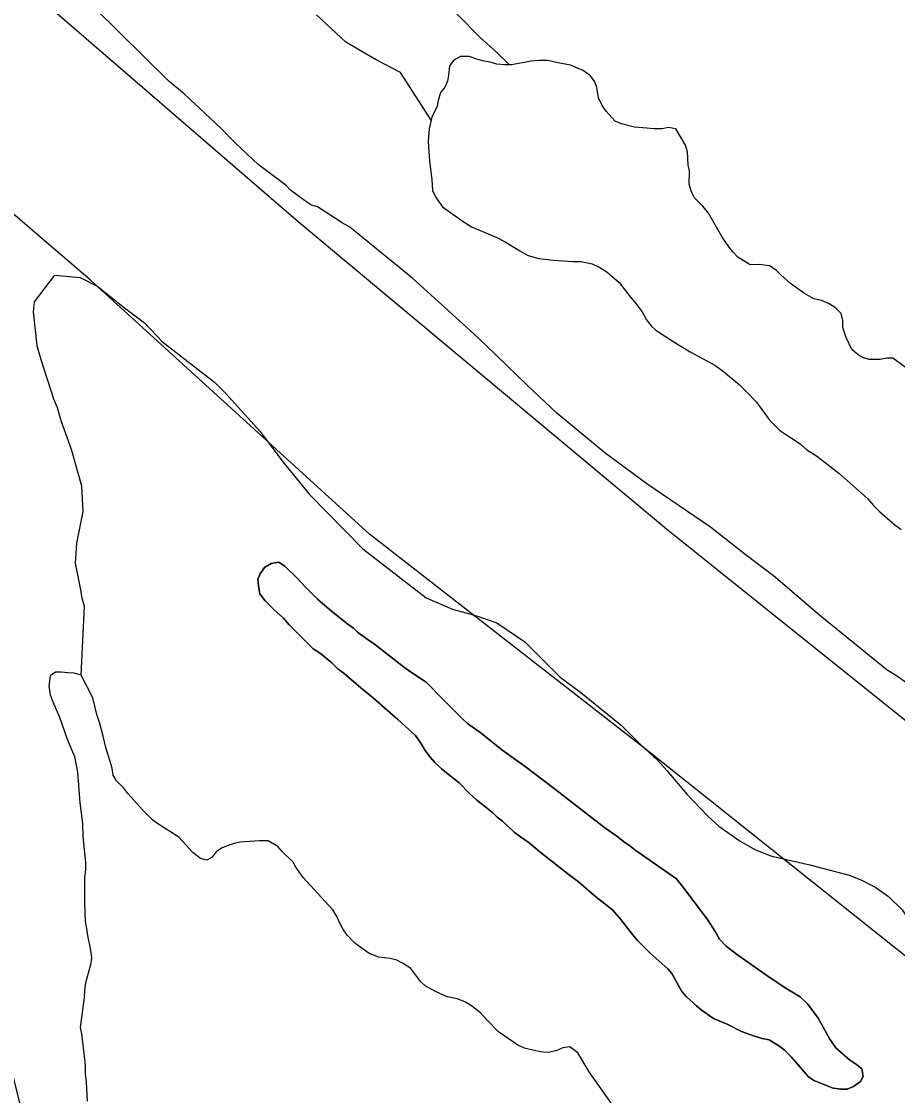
# Model space of a CAD drawing. Extents: x 3161665 to 3199565, y 885729 to 911164.
# Drawn here: x 3173702 to 3174164, y 903550 to 904118 of the extents above; entities that cross this region are included whole.
import ezdxf

# ---------------------------------------------------------------- set-up
doc = ezdxf.new("R2010")
doc.units = 0
for name, color, linetype in [('V-LEVE-TOET', 7, 'Continuous'), ('V-SITE-VEGE', 7, 'Continuous'), ('V-TOPO-SHOR', 7, 'Continuous'), ('V-WETL-SWMP', 7, 'Continuous')]:
    doc.layers.add(name, color=color, linetype=linetype)

msp = doc.modelspace()

# ---------------------------------------------------------------- linework, layer by layer
at = {"layer": 'V-LEVE-TOET'}
for points in [[(3173306.58, 904778.15), (3173401.36, 904667.06), (3173480.52, 904547.48), (3173582.49, 904366.5), (3173606.29, 904303.3), (3173616.66, 904266.12), (3173621.54, 904246.94), (3173626.19, 904221.17), (3173630.91, 904208.97), (3173643.38, 904191.34), (3173651.11, 904181.51), (3173662.43, 904172.07), (3173682.28, 904153.2), (3173711.29, 904129.89), (3173847.74, 904011.98), (3174042.02, 903849.65), (3174198.78, 903724.04), (3174392.83, 903558.12), (3174581.25, 903381.84)], [(3174443.19, 903373.59), (3174350.95, 903473.29), (3174285.57, 903523.75), (3174264.51, 903541.23), (3174245.45, 903558.3), (3174212.89, 903588.01), (3174192.03, 903605.09), (3174163.02, 903628.01), (3174031.49, 903732.91), (3173885.24, 903846.88), (3173738.1, 903981.02), (3173673.55, 904036.26), (3173661.42, 904044.31), (3173653.05, 904046.75), (3173642.66, 904044.41), (3173638.25, 904039.85), (3173632.77, 904024.31), (3173632.47, 904005.95), (3173632.51, 903940.89), (3173647.39, 903818.87), (3173678.51, 903636.09), (3173703.92, 903532.8)]]:
    msp.add_lwpolyline(points, dxfattribs=at)
at = {"layer": 'V-SITE-VEGE'}
for p, q in [((3173779.61, 904085.89), (3173740.48, 904124.53)), ((3173929.9, 904097.19), (3173927.49, 904094.21)), ((3173933.3, 904099.17), (3173929.9, 904097.19)), ((3173937.89, 904099.14), (3173933.3, 904099.17)), ((3173941.88, 904097.72), (3173937.89, 904099.14)), ((3173945.86, 904096.7), (3173941.88, 904097.72)), ((3173949.05, 904096.09), (3173945.86, 904096.7)), ((3173974.6, 904096.94), (3173970.6, 904096.57)), ((3173979.39, 904096.92), (3173974.6, 904096.94)), ((3173984.77, 904095.69), (3173979.39, 904096.92)), ((3173927.49, 904094.21), (3173927.06, 904089.22)), ((3173952.44, 904095.07), (3173949.05, 904096.09)), ((3173956.82, 904094.65), (3173952.44, 904095.07)), ((3173959.26, 904094.63), (3173956.82, 904094.65)), ((3173960.22, 904094.63), (3173959.26, 904094.63)), ((3173970.6, 904096.57), (3173960.22, 904094.63)), ((3173991.35, 904094.45), (3173984.77, 904095.69)), ((3173998.12, 904091.63), (3173991.35, 904094.45)), ((3174001.9, 904088.81), (3173998.12, 904091.63)), ((3173787.45, 904079.36), (3173779.61, 904085.89)), ((3173926.44, 904086.04), (3173925.03, 904082.85)), ((3173927.06, 904089.22), (3173926.44, 904086.04)), ((3174004.27, 904085.8), (3174001.9, 904088.81)), ((3174005.25, 904082.8), (3174004.27, 904085.8)), ((3173922.82, 904080.07), (3173921.6, 904075.89)), ((3173925.03, 904082.85), (3173922.82, 904080.07)), ((3174006.22, 904077.21), (3174005.25, 904082.8)), ((3173806.79, 904061.21), (3173787.45, 904079.36)), ((3173921.6, 904075.89), (3173920.98, 904072.89)), ((3174008, 904073.21), (3174006.22, 904077.21)), ((3173920.98, 904072.89), (3173918.16, 904067.12)), ((3174010.18, 904070.2), (3174008, 904073.21)), ((3174014.93, 904064.99), (3174010.18, 904070.2)), ((3173917.77, 904065.48), (3173916.72, 904060.94)), ((3173918.16, 904067.12), (3173917.77, 904065.48)), ((3174018.32, 904063.57), (3174014.93, 904064.99)), ((3174025.09, 904061.74), (3174018.32, 904063.57)), ((3173814.61, 904053.29), (3173806.79, 904061.21)), ((3173916.72, 904060.94), (3173916.29, 904054.16)), ((3174031.68, 904061.3), (3174025.09, 904061.74)), ((3174035.27, 904060.88), (3174031.68, 904061.3)), ((3174039.66, 904060.86), (3174035.27, 904060.88)), ((3174043.06, 904061.64), (3174039.66, 904060.86)), ((3174047.04, 904060.82), (3174043.06, 904061.64)), ((3174051.98, 904052.21), (3174047.04, 904060.82)), ((3173826.58, 904042.12), (3173814.61, 904053.29)), ((3173916.29, 904054.16), (3173917.03, 904043.78)), ((3174053.16, 904048.81), (3174051.98, 904052.21)), ((3174053.52, 904041.82), (3174053.16, 904048.81)), ((3173841.33, 904030.92), (3173826.58, 904042.12)), ((3173917.03, 904043.78), (3173918.17, 904034.19)), ((3174054.1, 904038.62), (3174053.52, 904041.82)), ((3174054.06, 904031.64), (3174054.1, 904038.62)), ((3173843.64, 904028.6), (3173841.33, 904030.92)), ((3173851.01, 904023), (3173843.64, 904028.6)), ((3173918.17, 904034.19), (3173918.54, 904028.4)), ((3174055.24, 904027.64), (3174054.06, 904031.64)), ((3173854.7, 904020.67), (3173851.01, 904023)), ((3173918.54, 904028.4), (3173920.31, 904024.6)), ((3173920.31, 904024.6), (3173923.88, 904019.79)), ((3174056.82, 904024.44), (3174055.24, 904027.64)), ((3174061.18, 904020.02), (3174056.82, 904024.44)), ((3173857.94, 904019.72), (3173854.7, 904020.67)), ((3173870.85, 904011.32), (3173857.94, 904019.72)), ((3173923.88, 904019.79), (3173934.81, 904011.95)), ((3174064.16, 904016.42), (3174061.18, 904020.02)), ((3173934.81, 904011.95), (3173939.19, 904009.13)), ((3174071.27, 904004), (3174064.16, 904016.42)), ((3173875, 904008.98), (3173870.85, 904011.32)), ((3173908.18, 903981.94), (3173875, 904008.98)), ((3173939.19, 904009.13), (3173952.52, 904003.47)), ((3173952.52, 904003.47), (3173956.9, 904001.25)), ((3173956.9, 904001.25), (3173964.66, 903996.41)), ((3174074.04, 903999.8), (3174071.27, 904004)), ((3173964.66, 903996.41), (3173969.04, 903994)), ((3174077.02, 903995.99), (3174074.04, 903999.8)), ((3174079.6, 903993.18), (3174077.02, 903995.99)), ((3173969.04, 903994), (3173974.62, 903992.37)), ((3173974.62, 903992.37), (3173982.4, 903991.53)), ((3173982.4, 903991.53), (3173992.77, 903990.87)), ((3173992.77, 903990.87), (3173996.96, 903990.85)), ((3173996.96, 903990.85), (3174002.74, 903989.62)), ((3174002.74, 903989.62), (3174006.92, 903987.6)), ((3174086.16, 903989.15), (3174079.6, 903993.18)), ((3174090.95, 903989.32), (3174086.16, 903989.15)), ((3174096.33, 903988.5), (3174090.95, 903989.32)), ((3174006.92, 903987.6), (3174010.5, 903985.38)), ((3174010.5, 903985.38), (3174017.05, 903979.76)), ((3174099.91, 903986.28), (3174096.33, 903988.5)), ((3174102.29, 903983.87), (3174099.91, 903986.28)), ((3174107.46, 903979.25), (3174102.29, 903983.87)), ((3173940.42, 903952.6), (3173908.18, 903981.94)), ((3174017.05, 903979.76), (3174023, 903971.94)), ((3174114.81, 903974.02), (3174107.46, 903979.25)), ((3174023, 903971.94), (3174025.18, 903969.53)), ((3174119.79, 903971.2), (3174114.81, 903974.02)), ((3174025.18, 903969.53), (3174029.14, 903964.32)), ((3174123.77, 903970.18), (3174119.79, 903971.2)), ((3174127.95, 903968.56), (3174123.77, 903970.18)), ((3174131.13, 903966.35), (3174127.95, 903968.56)), ((3174134.11, 903963.34), (3174131.13, 903966.35)), ((3174029.14, 903964.32), (3174031.52, 903960.12)), ((3174135.09, 903959.74), (3174134.11, 903963.34)), ((3174031.52, 903960.12), (3174033.89, 903956.91)), ((3174033.89, 903956.91), (3174036.47, 903954.5)), ((3174135.07, 903955.95), (3174135.09, 903959.74)), ((3174136.83, 903950.75), (3174135.07, 903955.95)), ((3173946.87, 903946.55), (3173940.42, 903952.6)), ((3174036.47, 903954.5), (3174041.05, 903951.68)), ((3174041.05, 903951.68), (3174046.41, 903948.06)), ((3174139.79, 903944.35), (3174136.83, 903950.75)), ((3173968.51, 903925.6), (3173946.87, 903946.55)), ((3174046.41, 903948.06), (3174054.57, 903943.23)), ((3174143.17, 903941.54), (3174139.79, 903944.35)), ((3174054.57, 903943.23), (3174067.5, 903936.17)), ((3174145.96, 903939.92), (3174143.17, 903941.54)), ((3174148.94, 903939.11), (3174145.96, 903939.92)), ((3174154.73, 903939.08), (3174148.94, 903939.11)), ((3174158.33, 903939.86), (3174154.73, 903939.08)), ((3174161.52, 903939.84), (3174158.33, 903939.86)), ((3174175.23, 903929.78), (3174161.52, 903939.84)), ((3174067.5, 903936.17), (3174072.07, 903932.75)), ((3174072.07, 903932.75), (3174080.42, 903925.92)), ((3173984.17, 903910.7), (3173968.51, 903925.6)), ((3174080.42, 903925.92), (3174084.78, 903921.51)), ((3174084.78, 903921.51), (3174089.54, 903916.49)), ((3174089.54, 903916.49), (3174096.48, 903906.87)), ((3174009.51, 903889.73), (3173984.17, 903910.7)), ((3174096.48, 903906.87), (3174101.64, 903901.85)), ((3174101.64, 903901.85), (3174107.4, 903897.83)), ((3174107.4, 903897.83), (3174112.57, 903894.61)), ((3174112.57, 903894.61), (3174116.15, 903891.4)), ((3174031.64, 903873.4), (3174009.51, 903889.73)), ((3174116.15, 903891.4), (3174121.12, 903888.17)), ((3174121.12, 903888.17), (3174133.04, 903879.13)), ((3174133.04, 903879.13), (3174148.14, 903865.67)), ((3174065.3, 903850.53), (3174031.64, 903873.4)), ((3174148.14, 903865.67), (3174151.31, 903862.06)), ((3174151.31, 903862.06), (3174154.68, 903858.65)), ((3174154.68, 903858.65), (3174162.43, 903851.82)), ((3174084.2, 903835.61), (3174065.3, 903850.53)), ((3174162.43, 903851.82), (3174165.81, 903849.41)), ((3174098.49, 903824.89), (3174084.2, 903835.61)), ((3174122.91, 903803.92), (3174098.49, 903824.89)), ((3174158.39, 903775.02), (3174122.91, 903803.92)), ((3174163.92, 903771.75), (3174158.39, 903775.02)), ((3174178.22, 903761.49), (3174163.92, 903771.75))]:
    msp.add_line(p, q, dxfattribs=at)
for points in [[(3174001.29, 903563), (3173995.26, 903572.93), (3173991.09, 903576.15), (3173987.4, 903575.68), (3173984.16, 903574.29), (3173979.78, 903573.12), (3173976.77, 903573.35), (3173972.84, 903574.03), (3173967.06, 903575.41), (3173963.59, 903577.02), (3173956.18, 903582.08), (3173953.41, 903584.16), (3173947.15, 903590.38), (3173943.91, 903594.07), (3173939.05, 903597.76), (3173935.58, 903599.83), (3173931.64, 903601.44), (3173926.33, 903602.58), (3173920.08, 903605.34), (3173914.76, 903608.34), (3173912.44, 903610.41), (3173907.11, 903617.56), (3173902.71, 903620.33), (3173899.71, 903621.94), (3173896.24, 903622.86), (3173890.23, 903623.53), (3173885.14, 903625.37), (3173877.5, 903630.9), (3173873.56, 903635.05), (3173871.24, 903638.51), (3173869.62, 903641.51), (3173867.99, 903644.98), (3173865.91, 903648.44), (3173850.39, 903665.51), (3173846.45, 903671.04), (3173844.82, 903673.81), (3173839.49, 903679.12), (3173836.94, 903681.88), (3173831.86, 903684.88), (3173827.23, 903684.87), (3173816.84, 903684.15), (3173813.83, 903683.45), (3173810.14, 903682.29), (3173807.14, 903681.13), (3173804.37, 903679.04), (3173802.29, 903676.26), (3173799.52, 903674.64), (3173796.06, 903675.55), (3173792.12, 903678.78), (3173784.71, 903686.85), (3173773.6, 903693.99), (3173770.82, 903696.07), (3173765.72, 903701.14), (3173757.85, 903709.9), (3173755.76, 903712.67), (3173751.82, 903716.59), (3173749.97, 903719.59), (3173749.5, 903723.29), (3173746.24, 903734.14), (3173744.84, 903740.15), (3173742.98, 903746.85), (3173741.35, 903751.7), (3173739.25, 903760.47), (3173733.21, 903772.48), (3173734.97, 903808.82), (3173733.63, 903812.82), (3173732.95, 903817.49), (3173730.25, 903831.5), (3173730.89, 903842.18), (3173734.19, 903858.87), (3173733.49, 903872.22), (3173728.11, 903891.56), (3173722.74, 903906.23), (3173720.72, 903913.57), (3173718.71, 903918.24), (3173711.99, 903938.92), (3173709.97, 903946.25), (3173709.28, 903952.92), (3173707.93, 903964.27), (3173708.58, 903969.61), (3173719.23, 903983.65), (3173732.58, 903982.34), (3173741.94, 903977.69), (3173755.98, 903966.37), (3173766.67, 903958.39), (3173776.04, 903948.4), (3173803.45, 903927.1), (3173809.47, 903921.11), (3173827.54, 903901.13), (3173839.58, 903885.13), (3173853.64, 903867.81), (3173881.73, 903839.18), (3173915.16, 903813.22), (3173929.19, 903807.25), (3173941.21, 903803.94), (3173952.57, 903799.96), (3173967.28, 903789.98), (3173973.96, 903783.32), (3173986, 903771.33), (3173996.03, 903764.01), (3174018.1, 903746.04)], [(3174131.37, 903575.54), (3174128.13, 903580.15), (3174122.09, 903591.23), (3174116.53, 903598.62), (3174112.59, 903602.54), (3174104.72, 903607.37), (3174095, 903613.82), (3174079.03, 903625.11), (3174073.48, 903629.26), (3174070, 903632.95), (3174067.68, 903637.1), (3174063.74, 903643.33), (3174051.22, 903659.94), (3174047.28, 903664.79), (3174025.29, 903680.22), (3174022.52, 903682.53), (3174019.97, 903684.14), (3174015.8, 903687.37), (3174009.56, 903691.74), (3173982.01, 903713.17), (3173967.42, 903724.23), (3173955.16, 903732.99), (3173944.27, 903741.75), (3173937.1, 903746.81), (3173934.32, 903749.35), (3173924.82, 903758.8), (3173915.33, 903768.49), (3173912.55, 903770.56), (3173907.46, 903773.79), (3173903.99, 903776.32), (3173888.01, 903788.77), (3173884.54, 903791.07), (3173879.22, 903794.99), (3173876.9, 903797.29), (3173873.89, 903799.36), (3173865.33, 903806.28), (3173857.92, 903812.5), (3173851.66, 903818.73), (3173846.8, 903824.03), (3173840.78, 903829.8), (3173837.54, 903832.1), (3173833.38, 903831.4), (3173829.92, 903829.31), (3173827.61, 903825.84), (3173826.47, 903823.06), (3173826.7, 903819.6), (3173827.4, 903815.44), (3173830.19, 903811.75), (3173834.82, 903807.13), (3173839.91, 903802.52), (3173842.92, 903799.07), (3173850.11, 903791.69), (3173855.66, 903786.38), (3173859.37, 903783.85), (3173865.39, 903779.01), (3173868.63, 903775.78), (3173871.87, 903773.25), (3173880.67, 903765.64), (3173887.38, 903760.34), (3173894.56, 903753.88), (3173900.35, 903749.04), (3173909.61, 903740.51), (3173912.4, 903736.59), (3173914.71, 903732.67), (3173917.49, 903728.97), (3173919.81, 903726.21), (3173923.29, 903722.98), (3173932.55, 903715.61), (3173938.11, 903709.84), (3173941.81, 903706.61), (3173950.14, 903699.93), (3173952.69, 903697.39), (3173955.47, 903695.32), (3173961.72, 903689.55), (3173964.96, 903687.02), (3173969.59, 903683.8), (3173975.15, 903679.19), (3173989.97, 903667.43), (3173995.52, 903663.29), (3174004.78, 903655.45), (3174013.58, 903648.54), (3174017.98, 903643.46), (3174024.01, 903635.39), (3174026.79, 903632.39), (3174033.51, 903625.47), (3174042.77, 903617.4), (3174044.85, 903614.86), (3174050.19, 903605.4), (3174052.51, 903602.63), (3174057.83, 903597.79), (3174060.38, 903595.72), (3174066.86, 903591.11), (3174074.03, 903588.12), (3174081.67, 903584.21), (3174087.91, 903581.91), (3174092.54, 903580.54), (3174096.23, 903579.85), (3174101.79, 903576.4), (3174104.34, 903574.32), (3174108.04, 903570.63), (3174111.52, 903566.71)], [(3174018.1, 903746.04), (3174028.13, 903736.05), (3174037.49, 903727.4), (3174042.18, 903722.07), (3174052.88, 903709.41), (3174063.59, 903698.09), (3174069.61, 903692.76), (3174080.97, 903684.78), (3174088.99, 903680.12), (3174097.67, 903676.81), (3174117.71, 903672.18), (3174138.41, 903666.89), (3174145.09, 903664.23), (3174148.17, 903662.56)], [(3174148.17, 903662.56), (3174152.44, 903660.24), (3174159.12, 903655.58), (3174166.48, 903648.26), (3174168.42, 903645.23), (3174171.17, 903640.93), (3174179.22, 903620.92), (3174185.26, 903606.25), (3174189.29, 903596.92), (3174191.3, 903591.58), (3174196, 903580.91), (3174207.39, 903559.58), (3174214.09, 903549.59)], [(3174111.52, 903566.71), (3174116.84, 903560.48), (3174119.85, 903558.41), (3174130.03, 903554.27), (3174133.96, 903553.82), (3174137.43, 903553.83), (3174140.66, 903555.22), (3174144.35, 903557.77), (3174145.73, 903560.55), (3174145.03, 903564.48), (3174142.25, 903566.78), (3174138.55, 903569.31), (3174131.37, 903575.54)], [(3174013.35, 903545.7), (3174001.29, 903563)]]:
    msp.add_lwpolyline(points, dxfattribs=at)
at = {"layer": 'V-TOPO-SHOR'}
for points in [[(3173959.26, 904094.63), (3173956.82, 904094.65), (3173952.44, 904095.07), (3173949.05, 904096.09), (3173945.86, 904096.7), (3173941.88, 904097.72), (3173937.89, 904099.14), (3173933.3, 904099.17), (3173929.9, 904097.19), (3173927.49, 904094.21), (3173927.06, 904089.22), (3173926.44, 904086.04), (3173925.03, 904082.85), (3173922.82, 904080.07), (3173921.6, 904075.89), (3173920.98, 904072.89), (3173918.16, 904067.12), (3173917.77, 904065.48)], [(3174005.26, 904082.8), (3174004.27, 904085.8), (3174001.9, 904088.81), (3173998.12, 904091.62), (3173991.35, 904094.45), (3173984.77, 904095.69), (3173979.39, 904096.92), (3173974.6, 904096.94), (3173970.6, 904096.57), (3173960.22, 904094.63), (3173959.26, 904094.63)], [(3174175.23, 903929.78), (3174161.52, 903939.84), (3174158.33, 903939.86), (3174154.73, 903939.08), (3174148.94, 903939.11), (3174145.96, 903939.92), (3174143.17, 903941.54), (3174139.79, 903944.35), (3174136.83, 903950.75), (3174135.07, 903955.95), (3174135.09, 903959.74), (3174134.11, 903963.34), (3174131.13, 903966.35), (3174127.95, 903968.56), (3174123.77, 903970.18), (3174119.79, 903971.2), (3174114.81, 903974.02), (3174107.46, 903979.25), (3174102.29, 903983.87), (3174099.91, 903986.28), (3174096.33, 903988.5), (3174090.95, 903989.32), (3174086.16, 903989.15), (3174079.6, 903993.18), (3174077.02, 903995.99), (3174074.04, 903999.8), (3174071.27, 904004), (3174064.16, 904016.42), (3174061.18, 904020.03), (3174056.82, 904024.44), (3174055.24, 904027.64), (3174054.06, 904031.64), (3174054.1, 904038.62), (3174053.52, 904041.82), (3174053.16, 904048.81), (3174051.98, 904052.21), (3174047.04, 904060.82), (3174043.06, 904061.64), (3174039.66, 904060.86), (3174035.27, 904060.88), (3174031.68, 904061.3), (3174025.09, 904061.74), (3174018.32, 904063.57), (3174014.93, 904064.99), (3174010.17, 904070.2), (3174008, 904073.21), (3174006.22, 904077.21), (3174005.26, 904082.8)], [(3173917.77, 904065.48), (3173916.72, 904060.94), (3173916.29, 904054.16), (3173917.03, 904043.78), (3173918.17, 904034.19), (3173918.54, 904028.4), (3173920.31, 904024.6), (3173923.88, 904019.79), (3173934.81, 904011.95), (3173939.19, 904009.13), (3173952.52, 904003.47), (3173956.9, 904001.25), (3173964.66, 903996.41), (3173969.04, 903994), (3173974.62, 903992.37), (3173982.4, 903991.53), (3173992.77, 903990.87), (3173996.96, 903990.85), (3174002.74, 903989.62), (3174006.92, 903987.6), (3174010.5, 903985.38), (3174017.05, 903979.76), (3174023, 903971.94), (3174025.18, 903969.53), (3174029.14, 903964.32), (3174031.52, 903960.12), (3174033.89, 903956.91), (3174036.47, 903954.5), (3174041.05, 903951.68), (3174046.41, 903948.06), (3174054.57, 903943.23), (3174067.5, 903936.17), (3174072.07, 903932.75), (3174080.42, 903925.92), (3174084.78, 903921.51), (3174089.54, 903916.49), (3174096.48, 903906.87), (3174101.64, 903901.85), (3174107.4, 903897.83), (3174112.57, 903894.61), (3174116.15, 903891.4), (3174121.12, 903888.17), (3174133.04, 903879.13), (3174148.14, 903865.67), (3174151.31, 903862.06), (3174154.68, 903858.65), (3174162.43, 903851.82), (3174165.81, 903849.41)], [(3174131.37, 903575.54), (3174138.55, 903569.31), (3174142.25, 903566.78), (3174145.03, 903564.48), (3174145.73, 903560.55), (3174144.35, 903557.77), (3174140.66, 903555.22), (3174137.43, 903553.83), (3174133.96, 903553.82), (3174130.03, 903554.27), (3174119.85, 903558.41), (3174116.84, 903560.48), (3174111.52, 903566.71), (3174108.04, 903570.63), (3174104.34, 903574.32), (3174101.79, 903576.4), (3174096.23, 903579.85), (3174092.54, 903580.54), (3174087.91, 903581.91), (3174081.67, 903584.21), (3174074.03, 903588.12), (3174066.86, 903591.11), (3174060.38, 903595.72), (3174057.83, 903597.79), (3174052.51, 903602.63), (3174050.19, 903605.4), (3174044.85, 903614.86), (3174042.77, 903617.4), (3174033.51, 903625.47), (3174026.79, 903632.39), (3174024.01, 903635.39), (3174017.98, 903643.46), (3174013.58, 903648.54), (3174004.78, 903655.45), (3173995.52, 903663.29), (3173989.97, 903667.43), (3173975.15, 903679.19), (3173969.59, 903683.8), (3173964.96, 903687.02), (3173961.72, 903689.55), (3173955.47, 903695.32), (3173952.69, 903697.39), (3173950.14, 903699.93), (3173941.81, 903706.61), (3173938.11, 903709.84), (3173932.55, 903715.61), (3173923.29, 903722.98), (3173919.81, 903726.21), (3173917.49, 903728.97), (3173914.71, 903732.67), (3173912.39, 903736.59), (3173909.61, 903740.51), (3173900.35, 903749.04), (3173894.56, 903753.88), (3173887.38, 903760.34), (3173880.67, 903765.64), (3173871.87, 903773.25), (3173868.63, 903775.78), (3173865.39, 903779.01), (3173859.37, 903783.85), (3173855.66, 903786.38), (3173850.11, 903791.69), (3173842.92, 903799.07), (3173839.91, 903802.52), (3173834.82, 903807.13), (3173830.19, 903811.75), (3173827.41, 903815.44), (3173826.7, 903819.6), (3173826.47, 903823.06), (3173827.61, 903825.84), (3173829.92, 903829.31), (3173833.38, 903831.4), (3173837.54, 903832.1), (3173840.78, 903829.8), (3173846.8, 903824.03), (3173851.66, 903818.73), (3173857.92, 903812.5), (3173865.33, 903806.28), (3173873.89, 903799.36), (3173876.9, 903797.29), (3173879.22, 903794.99), (3173884.54, 903791.07), (3173888.01, 903788.77), (3173903.99, 903776.32), (3173907.46, 903773.79), (3173912.55, 903770.56), (3173915.33, 903768.49), (3173924.82, 903758.8), (3173934.32, 903749.35), (3173937.1, 903746.81), (3173944.27, 903741.75), (3173955.16, 903732.99), (3173967.42, 903724.23), (3173982.01, 903713.17), (3174009.56, 903691.74), (3174015.8, 903687.37), (3174019.97, 903684.14), (3174022.52, 903682.53), (3174025.3, 903680.22), (3174047.28, 903664.79), (3174051.22, 903659.94)], [(3174013.35, 903545.7), (3174001.29, 903563), (3173995.26, 903572.93), (3173991.09, 903576.15), (3173987.4, 903575.68), (3173984.16, 903574.29), (3173979.78, 903573.12), (3173976.77, 903573.35), (3173972.84, 903574.03), (3173967.06, 903575.41), (3173963.59, 903577.02), (3173956.18, 903582.08), (3173953.41, 903584.16), (3173947.15, 903590.38), (3173943.91, 903594.07), (3173939.05, 903597.76), (3173935.58, 903599.83), (3173931.64, 903601.44), (3173926.33, 903602.58), (3173920.08, 903605.34), (3173914.76, 903608.34), (3173912.44, 903610.41), (3173907.11, 903617.56), (3173902.71, 903620.33), (3173899.71, 903621.94), (3173896.24, 903622.86), (3173890.23, 903623.53), (3173885.14, 903625.37), (3173877.5, 903630.9), (3173873.56, 903635.05), (3173871.24, 903638.51), (3173869.62, 903641.51), (3173867.99, 903644.98), (3173865.91, 903648.44), (3173850.39, 903665.51), (3173846.45, 903671.04), (3173844.82, 903673.81), (3173839.49, 903679.12), (3173836.94, 903681.88), (3173831.86, 903684.88), (3173827.23, 903684.87), (3173816.84, 903684.15), (3173813.83, 903683.45), (3173810.14, 903682.29), (3173807.14, 903681.13), (3173804.37, 903679.04), (3173802.29, 903676.26), (3173799.52, 903674.64), (3173796.06, 903675.55), (3173792.12, 903678.78), (3173784.71, 903686.85), (3173773.6, 903693.99), (3173770.82, 903696.07), (3173765.72, 903701.14), (3173757.85, 903709.9), (3173755.76, 903712.67), (3173751.82, 903716.59), (3173749.97, 903719.59), (3173749.5, 903723.29), (3173746.24, 903734.14), (3173744.84, 903740.15), (3173742.98, 903746.85), (3173741.35, 903751.7), (3173739.25, 903760.47), (3173733.21, 903772.48), (3173729.51, 903773.39), (3173726.05, 903773.61), (3173722.58, 903774.07), (3173719.57, 903774.06), (3173716.81, 903771.98), (3173716.12, 903766.66), (3173716.83, 903762.04), (3173718.22, 903758.35), (3173721.71, 903750.26), (3173725.66, 903739.18), (3173727.52, 903734.33), (3173729.61, 903729.48), (3173731.25, 903721.17), (3173732.44, 903704.99), (3173733.85, 903694.13), (3173734.09, 903687.2), (3173735.51, 903673.57), (3173735.52, 903669.64)], [(3173735.52, 903669.64), (3173734.84, 903665.71), (3173734.87, 903652.08), (3173735.35, 903642.37), (3173736.05, 903638.68), (3173736.52, 903634.98), (3173738.16, 903627.13), (3173738.63, 903622.97), (3173738.17, 903619.5), (3173735.42, 903610.02), (3173734.97, 903606.09), (3173734.75, 903602.16), (3173732.7, 903586.44), (3173733.4, 903582.97), (3173735.05, 903568.19), (3173735.29, 903565.18), (3173735.3, 903561.95), (3173735.77, 903557.56), (3173736.25, 903547.39)], [(3174051.22, 903659.94), (3174063.74, 903643.33), (3174067.68, 903637.1), (3174070, 903632.95), (3174073.48, 903629.26), (3174079.03, 903625.11), (3174095, 903613.82), (3174104.72, 903607.37), (3174112.59, 903602.54), (3174116.53, 903598.62), (3174122.09, 903591.23), (3174128.13, 903580.15), (3174131.37, 903575.54)]]:
    msp.add_lwpolyline(points, dxfattribs=at)
at = {"layer": 'V-WETL-SWMP'}
msp.add_lwpolyline([(3173931.47, 904121.61), (3173943.97, 904108.97), (3173952.11, 904101.54), (3173959.26, 904094.63), (3173956.83, 904094.65), (3173952.44, 904095.07), (3173949.05, 904096.09), (3173945.86, 904096.7), (3173941.88, 904097.72), (3173937.89, 904099.14), (3173933.3, 904099.17), (3173929.9, 904097.19), (3173927.49, 904094.21), (3173927.06, 904089.22), (3173926.44, 904086.04), (3173925.03, 904082.85), (3173922.82, 904080.07), (3173921.6, 904075.88), (3173920.98, 904072.89), (3173918.16, 904067.12), (3173917.77, 904065.48), (3173901.75, 904090.72), (3173888.82, 904097.38), (3173872.9, 904106.65), (3173857.42, 904121.1)], dxfattribs=at)

doc.saveas('drawing.dxf')
